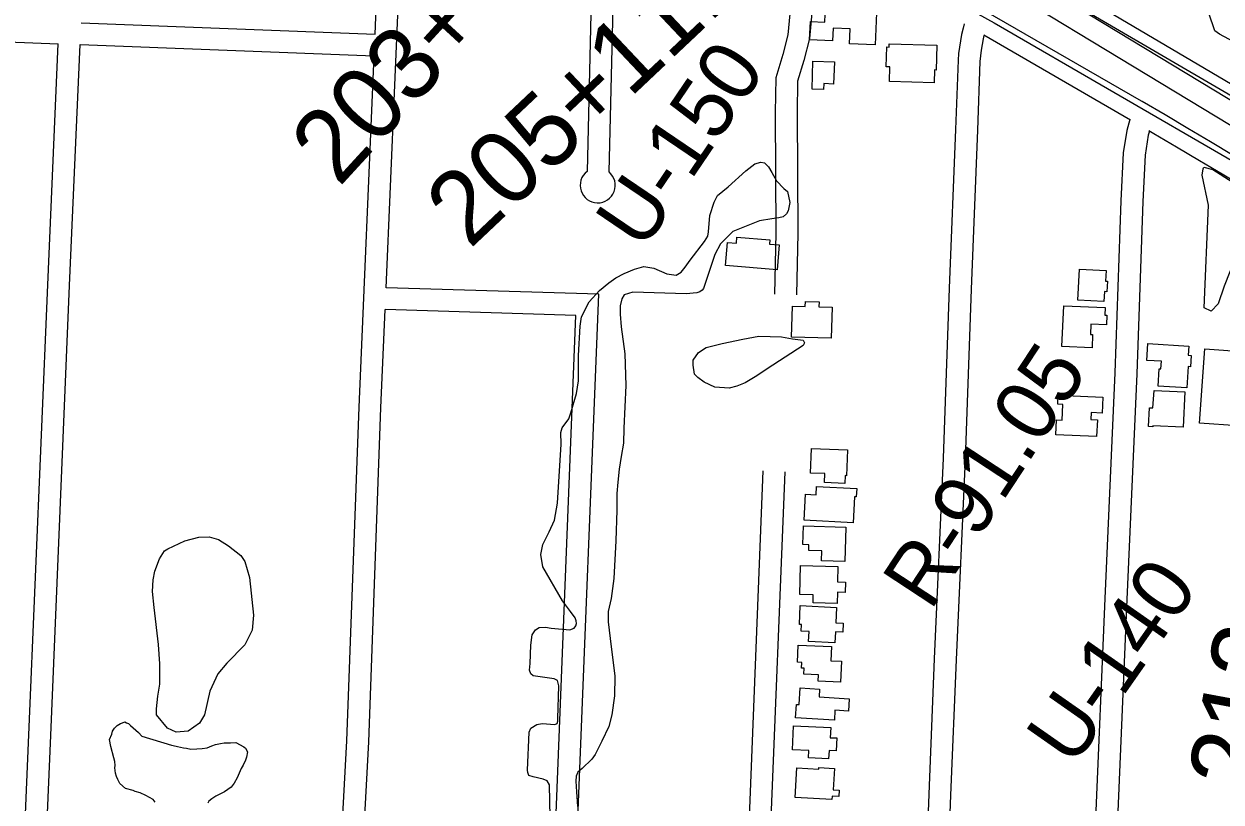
# Model space of a CAD drawing. Extents: x 3677843 to 3715951, y 511991 to 537744.
# Drawn here: x 3698495 to 3700134, y 525039 to 526105 of the extents above; entities that cross this region are included whole.
import ezdxf

# ---------------------------------------------------------------- set-up
doc = ezdxf.new("R2010")
doc.units = 0
for name, color, linetype in [('V-BLDG-OTLN', 7, 'Continuous'), ('V-FLOD-BASE', 7, 'Continuous'), ('V-LEVE-TOET', 7, 'Continuous'), ('V-RIVR-RANG-IDEN', 7, 'Continuous'), ('V-ROAD-CNTR', 7, 'Continuous'), ('V-SITE-VEGE', 7, 'Continuous'), ('V-SURV-IDEN', 7, 'Continuous'), ('V-SURV-LINE', 7, 'Continuous')]:
    doc.layers.add(name, color=color, linetype=linetype)

msp = doc.modelspace()

# ---------------------------------------------------------------- linework, layer by layer
at = {"layer": 'V-BLDG-OTLN'}
for points in [[(3699662.7, 526131.1), (3699660.3, 526076.3), (3699625.1, 526077.8), (3699626, 526098.4), (3699603, 526099.4), (3699602.2, 526081.8), (3699570.7, 526083.2), (3699571.8, 526108.1), (3699591.5, 526107.2), (3699592.4, 526129.1), (3699606.2, 526128.5), (3699606.6, 526137.7), (3699637.4, 526136.4), (3699637.2, 526132.2)], [(3699745, 526076.1), (3699744, 526041.8), (3699741.7, 526041.9), (3699741.2, 526024.5), (3699680.1, 526026.2), (3699680.6, 526046.1), (3699675.6, 526046.3), (3699676.4, 526073.4), (3699679.6, 526073.3), (3699679.7, 526077.9)], [(3699604.5, 526053.1), (3699603.5, 526022.7), (3699590.1, 526023.2), (3699589.8, 526015.2), (3699574, 526015.7), (3699575.2, 526054)], [(3699455.6, 525774), (3699458.2, 525805.8), (3699470.5, 525804.8), (3699471.2, 525812.9), (3699516, 525809.2), (3699515.6, 525803.3), (3699528.9, 525802.2), (3699526.1, 525768.2)], [(3699940.3, 525769.2), (3699976.6, 525767.1), (3699975.8, 525752.7), (3699978.7, 525752.5), (3699977.8, 525738.2), (3699974.2, 525738.4), (3699973.4, 525724.6), (3699937.8, 525726.6)], [(3699601.4, 525716.9), (3699600.1, 525674.4), (3699545.8, 525676), (3699547.1, 525718.3), (3699564.7, 525717.8), (3699564.9, 525725), (3699583.5, 525724.4), (3699583.3, 525717.4)], [(3699916.2, 525663), (3699918.6, 525719), (3699975.4, 525716.6), (3699974.9, 525706.1), (3699977.7, 525706), (3699977.2, 525693), (3699955.9, 525693.9), (3699955.3, 525679.6), (3699958.1, 525679.4), (3699957.4, 525661.3)], [(3700033.7, 525667.2), (3700089.7, 525663.7), (3700088.9, 525651.2), (3700093, 525651), (3700092, 525635.4), (3700088.8, 525635.6), (3700087, 525606.5), (3700047.7, 525609), (3700049.2, 525632.5), (3700051.7, 525632.4), (3700052.4, 525642.9), (3700032.2, 525644.1)], [(3700111.8, 525660), (3700169, 525656), (3700167.1, 525628.6), (3700164.3, 525628.8), (3700160.6, 525577.4), (3700158.8, 525577.5), (3700157.2, 525554.5), (3700104.6, 525558.3)], [(3700084.6, 525601), (3700082.2, 525552.5), (3700040.4, 525554.6), (3700040.4, 525553.3), (3700034.6, 525553.6), (3700035.9, 525579.2), (3700040.7, 525579), (3700042.4, 525603.1)], [(3699907.6, 525542.4), (3699908.6, 525562.7), (3699916.4, 525562.3), (3699917.5, 525583.9), (3699910.4, 525584.3), (3699911, 525596.7), (3699972.2, 525593.6), (3699971.1, 525571.9), (3699956.2, 525572.6), (3699955.7, 525563.4), (3699964.7, 525562.9), (3699963.5, 525539.7)], [(3699573.3, 525523.5), (3699622.4, 525521.5), (3699621, 525486.2), (3699619.2, 525486.3), (3699618.7, 525475.5), (3699591, 525476.7), (3699591.5, 525489), (3699571.9, 525489.8)], [(3699563.3, 525425.1), (3699565.2, 525461), (3699579.6, 525460.2), (3699580.2, 525471.6), (3699635.1, 525468.7), (3699634.5, 525457.2), (3699632.1, 525457.3), (3699630.2, 525421.7)], [(3699562.2, 525417.6), (3699620.4, 525415.7), (3699618.8, 525368.5), (3699587.1, 525369.6), (3699587.5, 525383.2), (3699569.4, 525383.8), (3699569.7, 525391.7), (3699561.3, 525392)], [(3699609.4, 525361.7), (3699608.8, 525340.9), (3699619.8, 525340.5), (3699619.4, 525326.2), (3699608.7, 525326.5), (3699608.2, 525311.1), (3699575.3, 525312.1), (3699575.6, 525323), (3699557.1, 525323.5), (3699558.3, 525363.3)], [(3699557.8, 525308.3), (3699607.4, 525305.8), (3699606.4, 525284.8), (3699616.6, 525284.3), (3699616, 525271.8), (3699606.1, 525272.3), (3699605.4, 525257.5), (3699569.2, 525259.3), (3699569.9, 525272.9), (3699559.3, 525273.4), (3699559.7, 525282.3), (3699556.6, 525282.5)], [(3699555.1, 525254.3), (3699600.7, 525252.3), (3699599.8, 525232.7), (3699614.2, 525232), (3699612.9, 525203.6), (3699582.4, 525205), (3699582.8, 525213.6), (3699562.6, 525214.5), (3699563, 525222.6), (3699559.5, 525222.7), (3699559.9, 525230.4), (3699554, 525230.7)], [(3699551.4, 525154.4), (3699552.5, 525172.8), (3699556.2, 525172.6), (3699557.5, 525195.6), (3699584.4, 525194), (3699583.7, 525183.2), (3699624.7, 525180.8), (3699623.7, 525163.9), (3699605.4, 525165), (3699604.6, 525151.2)], [(3699548.4, 525143.4), (3699599.5, 525141.4), (3699599, 525127.4), (3699607.8, 525127), (3699607.1, 525109.2), (3699597.2, 525109.6), (3699596.7, 525098.5), (3699569, 525099.6), (3699569.4, 525109.7), (3699547.1, 525110.6)], [(3699551, 525045.4), (3699553.3, 525085.9), (3699583.1, 525084.2), (3699583.2, 525086.5), (3699604.8, 525085.3), (3699603.1, 525056.1), (3699611.2, 525055.6), (3699610.7, 525046.9), (3699601.3, 525047.4), (3699601, 525042.6)]]:
    msp.add_lwpolyline(points, close=True, dxfattribs=at)
at = {"layer": 'V-FLOD-BASE'}
msp.add_lwpolyline([(3701490.2, 525086.5), (3701474.5, 525104.7), (3701354, 525237), (3701346.5, 525245.8), (3701217.6, 525328.4), (3701001.4, 525464), (3700798.1, 525588.9), (3700652.1, 525689.8), (3700417.5, 525838.9), (3700207.4, 525971.9), (3699904, 526149), (3699865.1, 526168.4), (3699846, 526181.2)], dxfattribs=at)
at = {"layer": 'V-LEVE-TOET'}
for points in [[(3698472.5, 527041.8), (3698487.7, 527034), (3698846.9, 526822.3), (3698981.8, 526740.5), (3699125.5, 526640.3), (3699372.9, 526462), (3699393.5, 526447.5), (3699416.9, 526424.1), (3699501.7, 526302.9), (3699517.6, 526282.6), (3699549.6, 526258), (3699823.3, 526106.6), (3700151.2, 525916.7)], [(3699953.5, 526137.5), (3700075.7, 526065.5), (3700256.1, 525959.2)]]:
    msp.add_lwpolyline(points, dxfattribs=at)
at = {"layer": 'V-ROAD-CNTR'}
for points in [[(3700025.1, 525999.3), (3699637.8, 526223.1), (3699515, 526299.8), (3699487.6, 526318.9), (3699465, 526341), (3699441.2, 526369.2), (3699126, 526649.7), (3698935.5, 526775.5), (3698552.7, 526999.5), (3697848, 527411)], [(3698975.6, 526091.1), (3698978.6, 526161.4), (3698992.9, 526588), (3699000, 526632), (3699014.4, 526687.5)], [(3698990.7, 525743.7), (3699008.6, 526160.2), (3699022.8, 526585.1), (3699029.4, 526625.8), (3699040.9, 526670)], [(3699279.4, 526473.1), (3699265.9, 525902.9)], [(3699308.8, 526446.9), (3699295.9, 525902.2)], [(3699543.3, 526246.8), (3699550.8, 526196.2), (3699550.4, 526172.8), (3699544.5, 526128.6), (3699540.7, 526090), (3699533.9, 526063), (3699524.2, 526031.1), (3699523.4, 525983.7), (3699524.5, 525818.6), (3699522.6, 525734.8)], [(3699576.7, 526225.9), (3699580.8, 526198.1), (3699580.4, 526170.5), (3699574.3, 526125.1), (3699570.3, 526084.9), (3699562.8, 526055), (3699554.1, 526026.5), (3699553.4, 525983.6), (3699554.5, 525818.3), (3699552.6, 525734.1)], [(3697997, 526099.1), (3698541.8, 526077.9)], [(3698573.1, 526106.7), (3698975.6, 526091.1)], [(3699782.3, 526105), (3699780.7, 526099.1), (3699778.8, 526090.5), (3699777.2, 526081.8), (3699775.8, 526073.2), (3699774.7, 526064.4), (3699773.9, 526055.5), (3699770.4, 525960.5), (3699761.9, 525743), (3699753.5, 525510.2), (3699741.2, 525235.4), (3699733.7, 525049.8), (3699719.2, 524663.9), (3699708.3, 524456.8), (3699698.5, 524397.5)], [(3698473.5, 524471.6), (3698501.7, 525131.5), (3698527.4, 525747.8), (3698541.8, 526077.9)], [(3698503.4, 524470.3), (3698531.6, 525130.3), (3698557.3, 525746.5), (3698571.8, 526076.8)], [(3698571.8, 526076.8), (3698974.3, 526061.1)], [(3699809.3, 526089.3), (3699808.2, 526084.4), (3699806.8, 526076.7), (3699805.5, 526069), (3699804.6, 526061.2), (3699803.9, 526053.6), (3699800.4, 525959.4), (3699791.9, 525741.9), (3699783.5, 525509), (3699771.2, 525234.1), (3699763.6, 525048.6), (3699749.2, 524662.6), (3699738.2, 524453.6), (3699728, 524392.6)], [(3700010.1, 525973.3), (3699809.2, 526089.4)], [(3698877.3, 524812), (3698916.8, 524899.5), (3698924.8, 524927), (3698928.3, 524941.8), (3698928.8, 524970.5), (3698936.9, 525123.2), (3698953.7, 525580.2), (3698974.3, 526061.1)], [(3700150.8, 525924.7), (3700119.7, 525943.3), (3700088.5, 525961.8), (3700057.3, 525980.3), (3700026.1, 525998.7), (3700025.2, 525999.3)], [(3700009, 525973.9), (3700005, 525958.8), (3700000.2, 525928.2), (3699997, 525862.9), (3699988.6, 525627), (3699974.9, 525318), (3699961.7, 525005.9), (3699948.6, 524674.9), (3699936, 524370.7), (3699934.4, 524347.4), (3699931.3, 524329.3), (3699920.7, 524288)], [(3700035.9, 525958.2), (3700034.3, 525952.6), (3700030.1, 525925.2), (3700027, 525861.6), (3700018.6, 525625.8), (3700004.8, 525316.7), (3699991.6, 525004.6), (3699978.6, 524673.7), (3699965.9, 524369.1), (3699964.3, 524343.9), (3699960.6, 524323), (3699949.7, 524280.6)], [(3700596.3, 525612.2), (3700565.9, 525631.8), (3700535.4, 525651.3), (3700504.9, 525670.8), (3700474.3, 525690.1), (3700443.7, 525709.5), (3700413.1, 525728.7), (3700382.4, 525747.9), (3700351.7, 525767), (3700320.9, 525786.1), (3700290.1, 525805.1), (3700259.2, 525824), (3700228.3, 525842.8), (3700197.4, 525861.6), (3700166.4, 525880.3), (3700135.4, 525899), (3700104.3, 525917.5), (3700073.2, 525936), (3700042.1, 525954.5), (3700035.3, 525958.4)], [(3699252.4, 524993.3), (3699281.9, 525734.7), (3698990.7, 525743.7)], [(3698904.6, 524799.7), (3698945, 524889.1), (3698953.9, 524919.4), (3698958.2, 524938.1), (3698958.8, 524969.4), (3698966.9, 525121.8), (3698983.6, 525579), (3698989.4, 525713.8)], [(3699208.4, 524642.1), (3699250.7, 525705.6), (3698989.4, 525713.8)], [(3699486.8, 524983.9), (3699507, 525492.8)], [(3699516.8, 524982.7), (3699537, 525491.6)]]:
    msp.add_lwpolyline(points, dxfattribs=at)
msp.add_arc((3699280.5, 525883.9), 24, 127.4189, 49.8728, dxfattribs=at)
at = {"layer": 'V-SITE-VEGE'}
for points in [[(3700292, 526005.3), (3700132.1, 526090.9), (3700125.4, 526095.6), (3700101.3, 526167.2)], [(3699215.3, 525018.7), (3699214.6, 525062.8), (3699211.4, 525068.3), (3699205.9, 525070.6), (3699192.1, 525073.7), (3699186.2, 525075.6), (3699184.6, 525079.9), (3699184.5, 525082.7), (3699186.5, 525135.1), (3699188.9, 525140.6), (3699197.1, 525145.4), (3699204.6, 525147), (3699221.9, 525145.6), (3699225.1, 525146.8), (3699225.8, 525149.9), (3699225.8, 525153.5), (3699227.1, 525198.4), (3699225.4, 525205.8), (3699220.7, 525207.8), (3699192.3, 525212.3), (3699189.1, 525215), (3699187.1, 525219.8), (3699187.9, 525229.2), (3699188.9, 525254), (3699190.7, 525268.2), (3699195.4, 525274.9), (3699200.5, 525278.1), (3699208.8, 525278.6), (3699216.7, 525277.5), (3699242.3, 525274.9), (3699248.2, 525277.3), (3699250.5, 525280.4), (3699251.3, 525283.6), (3699251.2, 525287.5), (3699249.6, 525291.5), (3699243.3, 525300.1), (3699232.1, 525314.6), (3699205.4, 525361.3), (3699202.6, 525378.2), (3699205.2, 525392), (3699213.8, 525409.4), (3699221.5, 525425.2), (3699225.3, 525448.4), (3699230.3, 525529.2), (3699230.1, 525545.3), (3699231.7, 525551.6), (3699241, 525563.9), (3699243.7, 525572.2), (3699251.4, 525598.6), (3699254.1, 525616), (3699254.2, 525651), (3699256.3, 525691.2), (3699258.2, 525703.8), (3699268.7, 525724.4), (3699283.1, 525739.8), (3699295.7, 525750.2), (3699305.5, 525757.3), (3699316.8, 525763.3), (3699331, 525769.3), (3699343.5, 525772.6), (3699357.3, 525770.3), (3699375.1, 525762.9), (3699388.1, 525760.7), (3699394.8, 525765), (3699400.3, 525771.8), (3699406.9, 525781.3), (3699426.8, 525807), (3699431.5, 525814.5), (3699432.2, 525820), (3699434, 525842.5), (3699439.8, 525861), (3699444.5, 525870.1), (3699459, 525881.7), (3699483.2, 525903.9), (3699495.8, 525913.4), (3699504, 525915.8), (3699509.1, 525914.7), (3699514.3, 525909.2), (3699519.1, 525901.4), (3699525.1, 525890), (3699535.4, 525879.8), (3699540.5, 525875.5), (3699543.4, 525860.6), (3699541.1, 525848.8), (3699538.8, 525844.8), (3699534.5, 525840.8), (3699528.6, 525839.2), (3699519.1, 525838)], [(3699519.1, 525838), (3699502.2, 525835.1), (3699465.7, 525820.7), (3699448.5, 525803.6), (3699440.7, 525789), (3699425.3, 525742.8), (3699423.3, 525740.4), (3699420.2, 525738), (3699416.3, 525736.8), (3699401.7, 525735.2), (3699328.4, 525737.8), (3699316.6, 525733.8), (3699313.5, 525728.6), (3699311.2, 525718.8), (3699311.3, 525707.4), (3699312.6, 525690), (3699317.6, 525653.1), (3699319.1, 525609.7), (3699316.3, 525551.1), (3699315.7, 525530.6), (3699312.7, 525512.4), (3699310, 525495.1), (3699308.2, 525477.4), (3699306.7, 525462), (3699306.9, 525439.1), (3699305.2, 525397), (3699302.4, 525345.4), (3699299.1, 525318.2), (3699294.9, 525300.4), (3699294.6, 525285.9), (3699297.5, 525263.1), (3699304.1, 525211.5), (3699303.5, 525184.7), (3699299.8, 525158.7), (3699295.6, 525142.9), (3699286.3, 525122.8), (3699276.9, 525104.2), (3699272.3, 525097.9), (3699259.3, 525085.2), (3699253.1, 525080), (3699251.2, 525074.5), (3699250.4, 525067.8), (3699251.3, 525053.2), (3699252.6, 525033.2)], [(3698674.7, 525039), (3698672, 525042.8), (3698661.6, 525048.1), (3698653.9, 525051.9), (3698647.3, 525053.5), (3698644.6, 525055.1), (3698633.7, 525057.8), (3698626, 525064.8), (3698623.2, 525070.3), (3698621.6, 525074.1), (3698620.4, 525079), (3698619.3, 525086), (3698619.8, 525089.3), (3698619.2, 525094.8), (3698618.1, 525099.7), (3698613.7, 525115.5), (3698612, 525124.7), (3698615.2, 525132.4), (3698616.2, 525136.2), (3698618.9, 525140.6), (3698622.7, 525143.9), (3698627.1, 525146.6), (3698629.8, 525147.8), (3698633.1, 525148.9), (3698635.3, 525147.8), (3698638, 525146.7), (3698640.7, 525144), (3698651.7, 525134.3), (3698656.1, 525129.4), (3698697.1, 525117.1), (3698699.3, 525116.6), (3698705.3, 525115.5), (3698709.1, 525114.5), (3698713.5, 525113.4), (3698717.3, 525112.9), (3698723.3, 525111.8), (3698731.5, 525111.9), (3698739.1, 525112.5), (3698745.7, 525113.6), (3698752.2, 525116.4), (3698757.1, 525118), (3698764.2, 525119.2), (3698769.1, 525120.3), (3698777.8, 525120.4), (3698784.9, 525121), (3698795.8, 525115), (3698798, 525112.9), (3698800.8, 525108), (3698799.7, 525100.9), (3698798.1, 525096.5), (3698794.9, 525089.9), (3698792.2, 525085), (3698786.8, 525072.4), (3698782.5, 525065.3), (3698778.7, 525059.8), (3698769.5, 525053.2), (3698757.6, 525047.1), (3698752.1, 525043.8), (3698747.8, 525040.5), (3698746.7, 525037.8)]]:
    msp.add_lwpolyline(points, dxfattribs=at)
for points in [[(3700180.4, 525863.2), (3700162.5, 525806.9), (3700138.5, 525745.8), (3700130.2, 525721.4), (3700120.5, 525711.5), (3700110.7, 525716.3), (3700117, 525856.6), (3700108.2, 525898), (3700109.4, 525906.6), (3700110.6, 525909), (3700122.8, 525905.4), (3700175.5, 525871.7)], [(3699561.6, 525664.4), (3699512.5, 525632.8), (3699498.4, 525623.2), (3699482.3, 525613.6), (3699471, 525608.8), (3699460.6, 525605.9), (3699440.7, 525607.6), (3699426.4, 525614.2), (3699417.8, 525620.7), (3699413, 525625.4), (3699411.1, 525637.8), (3699411, 525644.4), (3699418.5, 525654.9), (3699428.9, 525661.6), (3699450.7, 525667.4), (3699479.1, 525673.3), (3699500.9, 525677.3), (3699532.2, 525676.5), (3699547.3, 525673.8), (3699561.6, 525672), (3699563.5, 525668.2)], [(3698692.1, 525385.9), (3698715.1, 525396.8), (3698734.1, 525402.2), (3698748.3, 525402.3), (3698761.4, 525398.9), (3698775.1, 525390.1), (3698791.8, 525377.1), (3698797.2, 525368.9), (3698803.9, 525347), (3698809, 525295.4), (3698807.3, 525274.6), (3698797.4, 525254.4), (3698772.6, 525229.3), (3698760.3, 525215), (3698749.2, 525191.2), (3698742.3, 525158.5), (3698735.3, 525147.2), (3698719.9, 525136.4), (3698703.3, 525135.1), (3698691.4, 525140.4), (3698676.5, 525158.6), (3698676.4, 525167), (3698678.1, 525184.2), (3698680.9, 525200.8), (3698680.7, 525228.7), (3698679.3, 525254.8), (3698673.1, 525305.7), (3698671.1, 525327.7), (3698671.6, 525343.7), (3698673.9, 525355.6), (3698680.3, 525372.2), (3698687.3, 525383.5)]]:
    msp.add_lwpolyline(points, close=True, dxfattribs=at)
at = {"layer": 'V-SURV-LINE'}
for points in [[(3699595, 526335.4), (3700293.8, 525912.1)], [(3700278.2, 525886.5), (3699579.4, 526309.7)]]:
    msp.add_lwpolyline(points, dxfattribs=at)

# ---------------------------------------------------------------- texts
at = {"layer": 'V-RIVR-RANG-IDEN'}
for s, rotation, p in [('U-150', 55.8703, (3699342.2, 525792.6)), ('R-91.05', 56.6788, (3699736.1, 525299.7)), ('U-140', 55.0383, (3699931.3, 525085.3))]:
    msp.add_text(s, height=83, rotation=rotation, dxfattribs=at).set_placement(p)
at = {"layer": 'V-SURV-IDEN'}
for s, rotation, p in [('203+08.4', 47.4688, (3698926.2, 525880.3)), ('205+11.6', 43.3523, (3699105.2, 525795.7)), ('213+68.6', 79.407, (3700186.3, 525052.2))]:
    msp.add_text(s, height=100, rotation=rotation, dxfattribs=at).set_placement(p)

doc.saveas('drawing.dxf')
